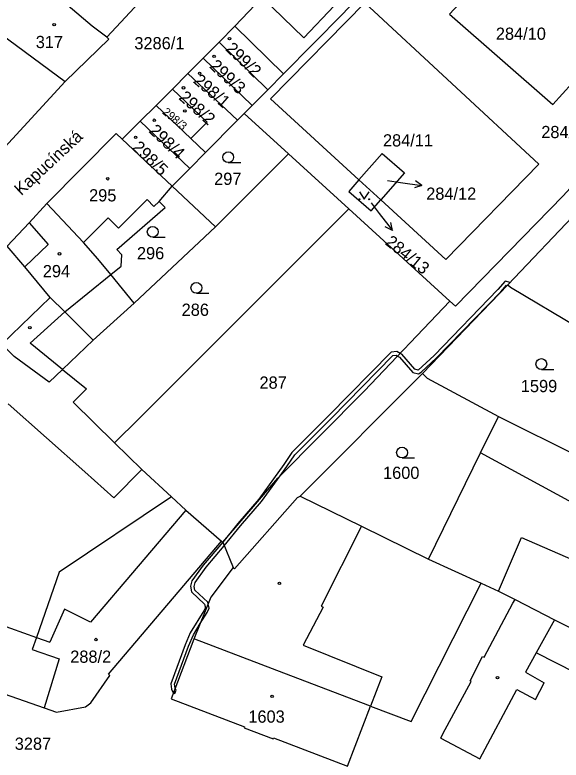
# Model space of a CAD drawing. Extents: x -600849 to -599899, y -1204328 to -1203436.
# Drawn here: x -600569.3 to -600493.4, y -1204132.4 to -1204028.8 of the extents above; entities that cross this region are included whole.
import ezdxf

# ---------------------------------------------------------------- set-up
doc = ezdxf.new("R2010")
doc.units = 0
for name, color, linetype in [('Vrstva 1', 7, 'Continuous'), ('Vrstva 13', 7, 'Continuous'), ('Vrstva 2', 7, 'Continuous'), ('Vrstva 3', 7, 'Continuous'), ('Vrstva 4', 7, 'Continuous'), ('Vrstva 5', 7, 'Continuous'), ('Vrstva 7', 7, 'Continuous')]:
    doc.layers.add(name, color=color, linetype=linetype)

msp = doc.modelspace()

# ---------------------------------------------------------------- linework, layer by layer
at = {"layer": 'Vrstva 1'}
for p, q in [((-600550.03, -1204024.82), (-600556.57, -1204031.86)), ((-600538.79, -1204030.37), (-600540.96, -1204032.58)), ((-600532.03, -1204037), (-600538.79, -1204030.37)), ((-600540.96, -1204032.58), (-600543.17, -1204034.81)), ((-600540.96, -1204032.58), (-600534.21, -1204039.2)), ((-600543.17, -1204034.81), (-600545.29, -1204036.94)), ((-600536.36, -1204041.37), (-600543.17, -1204034.81)), ((-600545.29, -1204036.94), (-600547.46, -1204039.13)), ((-600545.29, -1204036.94), (-600538.4, -1204043.43)), ((-600534.21, -1204039.2), (-600532.03, -1204037)), ((-600562.35, -1204038.03), (-600573.42, -1204050.09)), ((-600547.46, -1204039.13), (-600549.7, -1204041.38)), ((-600536.36, -1204041.37), (-600534.21, -1204039.2)), ((-600549.7, -1204041.38), (-600551.91, -1204043.56)), ((-600549.7, -1204041.38), (-600544.87, -1204045.97)), ((-600537.48, -1204042.5), (-600536.36, -1204041.37)), ((-600537.48, -1204042.5), (-600538.4, -1204043.43)), ((-600531.33, -1204048.1), (-600537.48, -1204042.5)), ((-600551.91, -1204043.56), (-600554.44, -1204046.04)), ((-600551.91, -1204043.56), (-600545.04, -1204050.13)), ((-600538.4, -1204043.43), (-600542.83, -1204047.9)), ((-600555.26, -1204045.27), (-600564.88, -1204055.03)), ((-600554.44, -1204046.04), (-600555.26, -1204045.27)), ((-600547.49, -1204052.61), (-600554.44, -1204046.04)), ((-600544.87, -1204045.97), (-600542.83, -1204047.9)), ((-600542.83, -1204047.9), (-600545.04, -1204050.13)), ((-600531.33, -1204048.1), (-600541.48, -1204058.25)), ((-600522.94, -1204055.76), (-600531.33, -1204048.1)), ((-600545.04, -1204050.13), (-600547.49, -1204052.61)), ((-600521.53, -1204051.74), (-600518.5, -1204054.51)), ((-600541.48, -1204058.25), (-600547.49, -1204052.61)), ((-600500.82, -1204066.32), (-600487.9, -1204052.64)), ((-600508.88, -1204068.58), (-600522.94, -1204055.76)), ((-600541.48, -1204058.25), (-600552.78, -1204068.86)), ((-600552.78, -1204068.86), (-600556.03, -1204064.89)), ((-600512.71, -1204078.66), (-600500.82, -1204066.32)), ((-600500.82, -1204066.32), (-600500.47, -1204066.64)), ((-600500.47, -1204066.64), (-600488.83, -1204073.57)), ((-600552.78, -1204068.86), (-600558.48, -1204074.01)), ((-600558.48, -1204074.01), (-600562.72, -1204078.09)), ((-600529.68, -1204095.7), (-600512.71, -1204078.66)), ((-600512.04, -1204079.3), (-600502.13, -1204084.64)), ((-600504.62, -1204089.67), (-600502.13, -1204084.64)), ((-600502.13, -1204084.64), (-600488.58, -1204091.39)), ((-600511.86, -1204104.46), (-600504.62, -1204089.67)), ((-600547.56, -1204095.8), (-600545.57, -1204097.64)), ((-600530.08, -1204095.89), (-600529.68, -1204095.7)), ((-600545.57, -1204097.64), (-600540.62, -1204101.95)), ((-600540.62, -1204101.95), (-600540.45, -1204102.1)), ((-600540.45, -1204102.1), (-600539.01, -1204105.6)), ((-600511.86, -1204104.46), (-600504.54, -1204107.8)), ((-600504.54, -1204107.8), (-600502.13, -1204108.89)), ((-600586.93, -1204117.58), (-600565.29, -1204125.14)), ((-600565.29, -1204125.14), (-600563.54, -1204125.75)), ((-600523.11, -1204133.23), (-600519.91, -1204124.9))]:
    msp.add_line(p, q, dxfattribs=at)
for points in [[(-600532.03, -1204037), (-600523.76, -1204028.65), (-600516.16, -1204020.43)], [(-600500.75, -1204019.88), (-600508.93, -1204028.66), (-600494.58, -1204041.22), (-600486.51, -1204032.34)], [(-600531.62, -1204021.34), (-600535.55, -1204025.78), (-600534.96, -1204026.34), (-600538.79, -1204030.37)], [(-600556.57, -1204031.86), (-600558.61, -1204030.33), (-600565.86, -1204024.16)], [(-600518.5, -1204054.51), (-600509.47, -1204062.8), (-600496.54, -1204049.56), (-600520.72, -1204027.12), (-600533.83, -1204040.45), (-600521.53, -1204051.74)], [(-600571.93, -1204031), (-600570.2, -1204032.25), (-600562.35, -1204038.03)], [(-600562.35, -1204038.03), (-600556.27, -1204032.14), (-600556.57, -1204031.86)], [(-600472.1, -1204031.4), (-600485.83, -1204045.94), (-600493.13, -1204053.93), (-600508.12, -1204069.3), (-600508.88, -1204068.58)], [(-600547.46, -1204039.13), (-600542.62, -1204043.7), (-600544.87, -1204045.97)], [(-600521.53, -1204051.74), (-600518.3, -1204048.06), (-600515.22, -1204050.76), (-600518.5, -1204054.51)], [(-600521.53, -1204051.74), (-600522.92, -1204053.32), (-600519.84, -1204056.02), (-600518.5, -1204054.51)], [(-600556.03, -1204064.89), (-600554.57, -1204063.74), (-600554.5, -1204062.15), (-600555.17, -1204061.4), (-600548.47, -1204055.57), (-600549.28, -1204054.73), (-600547.49, -1204052.61)], [(-600564.88, -1204055.03), (-600567.37, -1204057.69), (-600570.4, -1204060.93)], [(-600556.03, -1204064.89), (-600557.83, -1204062.68), (-600559.79, -1204060.42), (-600564.88, -1204055.03)], [(-600555.51, -1204088.29), (-600552.06, -1204084.89), (-600522.94, -1204055.76)], [(-600558.48, -1204074.01), (-600562.41, -1204070.09), (-600564.43, -1204068.07), (-600567.98, -1204063.83), (-600570.4, -1204060.93)], [(-600540.45, -1204102.1), (-600532.79, -1204093.2), (-600520.79, -1204081.08), (-600508.88, -1204068.58)], [(-600562.72, -1204078.09), (-600564.56, -1204079.87), (-600569.46, -1204076.26), (-600571.15, -1204074.58), (-600574.32, -1204077.65)], [(-600562.72, -1204078.09), (-600559.41, -1204080.79), (-600561.22, -1204082.61), (-600555.51, -1204088.29)], [(-600512.71, -1204078.66), (-600512.34, -1204079.01), (-600512.04, -1204079.3)], [(-600555.51, -1204088.29), (-600551.7, -1204091.99), (-600547.56, -1204095.8)], [(-600460.09, -1204113.72), (-600466.25, -1204109.45), (-600466.92, -1204110.29), (-600468.86, -1204113.1), (-600480.03, -1204106.64), (-600478.57, -1204103.87), (-600504.62, -1204089.67)], [(-600547.56, -1204095.8), (-600563.21, -1204106.28), (-600566.35, -1204115.35), (-600566.93, -1204117.01), (-600563.18, -1204118.33), (-600565.29, -1204125.14)], [(-600539.01, -1204105.6), (-600538.84, -1204105.81), (-600530.08, -1204095.89)], [(-600529.68, -1204095.7), (-600521.18, -1204099.88), (-600511.86, -1204104.46)], [(-600502.13, -1204108.89), (-600498.92, -1204101.46), (-600480.1, -1204109.67), (-600479.28, -1204108), (-600475.19, -1204122.29)], [(-600563.54, -1204125.75), (-600559.54, -1204124.98), (-600558.77, -1204124.46), (-600556.14, -1204120.66), (-600556.34, -1204120.47), (-600540.62, -1204101.95)], [(-600539.01, -1204105.6), (-600542.09, -1204109.73), (-600544.47, -1204115.57), (-600547.64, -1204123.86), (-600537.42, -1204127.77), (-600537.47, -1204127.91), (-600533.45, -1204129.44), (-600533.4, -1204129.3), (-600523.11, -1204133.23)], [(-600519.91, -1204124.9), (-600514.26, -1204127.03), (-600504.54, -1204107.8)], [(-600502.13, -1204108.89), (-600499.82, -1204110.09), (-600494.36, -1204112.92), (-600488.74, -1204115.74), (-600485.34, -1204117.44), (-600480.94, -1204119.91), (-600476.99, -1204121.43), (-600475.19, -1204122.29)]]:
    msp.add_lwpolyline(points, dxfattribs=at)
at = {"layer": 'Vrstva 13'}
msp.add_lwpolyline([(-600501.04, -1204066.37), (-600500.91, -1204066.41), (-600500.82, -1204066.32), (-600500.53, -1204066.01), (-600501.2, -1204065.79), (-600502.21, -1204066.97), (-600511.07, -1204076.13), (-600513.28, -1204078.16), (-600513.77, -1204078.04), (-600515.59, -1204075.96), (-600515.8, -1204075.85), (-600516.25, -1204075.59), (-600517.06, -1204075.66), (-600525.69, -1204084.5), (-600530.84, -1204089.64), (-600531.96, -1204091.32), (-600535.45, -1204096.11), (-600538.38, -1204099.52), (-600540.45, -1204102.1), (-600543.17, -1204105.28), (-600544.75, -1204107.48), (-600544.92, -1204108.23), (-600544.8, -1204109), (-600542.97, -1204110.7), (-600542.87, -1204111.21), (-600543.07, -1204111.64), (-600544.97, -1204114.72), (-600545.69, -1204116.38), (-600547.67, -1204121.78), (-600547.6, -1204122.53), (-600547.33, -1204123.05), (-600547.1, -1204123.14), (-600546.92, -1204122.67), (-600547.09, -1204122.42), (-600547.17, -1204121.84), (-600545.23, -1204116.56), (-600544.53, -1204114.96), (-600543.59, -1204113.42), (-600542.63, -1204111.88), (-600542.35, -1204111.27), (-600542.47, -1204110.66), (-600542.51, -1204110.44), (-600544.34, -1204108.76), (-600544.42, -1204108.25), (-600544.29, -1204107.7), (-600542.77, -1204105.58), (-600540.24, -1204102.62), (-600538, -1204099.84), (-600535.05, -1204096.43), (-600532.48, -1204092.88), (-600531.54, -1204091.6), (-600530.46, -1204089.96), (-600525.33, -1204084.86), (-600516.84, -1204076.14), (-600516.37, -1204076.11), (-600516.16, -1204076.22), (-600515.91, -1204076.36), (-600514.03, -1204078.5), (-600513.25, -1204078.67), (-600512.88, -1204078.48), (-600510.73, -1204076.49), (-600501.83, -1204067.31)], close=True, dxfattribs=at)
at = {"layer": 'Vrstva 3'}
for p, q in [((-600539.69, -1204049.32), (-600537.94, -1204049.32)), ((-600550.19, -1204059.7), (-600548.44, -1204059.7)), ((-600544.12, -1204067.49), (-600542.37, -1204067.49)), ((-600496.18, -1204078.08), (-600494.43, -1204078.08)), ((-600515.54, -1204090.39), (-600513.79, -1204090.39))]:
    msp.add_line(p, q, dxfattribs=at)
msp.add_lwpolyline([(-600521.45, -1204053.4), (-600520.78, -1204054.41), (-600520.11, -1204053.4)], dxfattribs=at)
for centre, radius in [((-600539.69, -1204048.57), 0.75), ((-600521.45, -1204054.41), 0.067), ((-600520.11, -1204054.41), 0.067), ((-600550.19, -1204058.95), 0.75), ((-600544.12, -1204066.74), 0.75), ((-600496.18, -1204077.33), 0.75), ((-600515.54, -1204089.64), 0.75)]:
    msp.add_circle(centre, radius, dxfattribs=at)
at = {"layer": 'Vrstva 4'}
for p, q in [((-600534.96, -1204026.34), (-600529.18, -1204031.97)), ((-600529.18, -1204031.97), (-600524.98, -1204027.51)), ((-600554.94, -1204058.42), (-600550.97, -1204054.47)), ((-600550.97, -1204054.47), (-600550.03, -1204055.43)), ((-600550.03, -1204055.43), (-600549.28, -1204054.73)), ((-600559.79, -1204060.42), (-600556.39, -1204056.99)), ((-600556.39, -1204056.99), (-600554.94, -1204058.42)), ((-600567.37, -1204057.69), (-600564.73, -1204060.73)), ((-600567.98, -1204063.83), (-600564.73, -1204060.73)), ((-600562.41, -1204070.09), (-600556.03, -1204064.89)), ((-600571.15, -1204074.58), (-600564.43, -1204068.07)), ((-600567.24, -1204074.41), (-600562.41, -1204070.09)), ((-600562.72, -1204078.09), (-600567.24, -1204074.41)), ((-600570.27, -1204082.88), (-600559.6, -1204092.3)), ((-600559.6, -1204092.3), (-600555.58, -1204095.95)), ((-600551.7, -1204091.99), (-600555.58, -1204095.95)), ((-600545.57, -1204097.64), (-600558.82, -1204113.23)), ((-600521.18, -1204099.88), (-600526.8, -1204111)), ((-600581.63, -1204109.84), (-600566.35, -1204115.35)), ((-600504.14, -1204118.07), (-600500.13, -1204110.56)), ((-600500.13, -1204110.56), (-600499.82, -1204110.09)), ((-600562.47, -1204111.42), (-600564.5, -1204116.02)), ((-600558.82, -1204113.23), (-600562.47, -1204111.42)), ((-600526.5, -1204111.14), (-600529.28, -1204116.43)), ((-600526.8, -1204111), (-600526.5, -1204111.14)), ((-600494.36, -1204112.92), (-600496.88, -1204117.49)), ((-600566.35, -1204115.35), (-600564.5, -1204116.02)), ((-600544.35, -1204115.6), (-600544.47, -1204115.57)), ((-600530.99, -1204120.69), (-600544.35, -1204115.6)), ((-600529.28, -1204116.43), (-600518.35, -1204120.83)), ((-600506.08, -1204121.39), (-600504.34, -1204117.98)), ((-600504.34, -1204117.98), (-600504.14, -1204118.07)), ((-600496.88, -1204117.49), (-600498.36, -1204120.16)), ((-600491.34, -1204120.31), (-600496.88, -1204117.49)), ((-600498.36, -1204120.16), (-600495.8, -1204121.68)), ((-600519.91, -1204124.9), (-600530.99, -1204120.69)), ((-600518.35, -1204120.83), (-600519.91, -1204124.9)), ((-600509.86, -1204128.76), (-600505.94, -1204121.45)), ((-600505.94, -1204121.45), (-600506.08, -1204121.39)), ((-600497, -1204123.97), (-600495.8, -1204121.68)), ((-600504.72, -1204132.24), (-600499.57, -1204122.6)), ((-600499.57, -1204122.6), (-600497, -1204123.97)), ((-600510.17, -1204129.34), (-600509.86, -1204128.76)), ((-600510.17, -1204129.34), (-600504.72, -1204132.24))]:
    msp.add_line(p, q, dxfattribs=at)
at = {"layer": 'Vrstva 5'}
for centre in [(-600563.88, -1204030.14), (-600539.52, -1204032.08), (-600541.66, -1204034.54), (-600543.67, -1204036.91), (-600545.91, -1204038.92), (-600545.73, -1204042.14), (-600549.97, -1204043.43), (-600552.56, -1204045.8), (-600556.44, -1204051.57), (-600563.14, -1204062.01), (-600567.26, -1204072.27), (-600532.58, -1204107.82), (-600558.08, -1204115.64), (-600502.28, -1204120.93), (-600533.6, -1204123.53)]:
    msp.add_circle(centre, 0.175, dxfattribs=at)
at = {"layer": 'Vrstva 7'}
for p, q in [((-600517.58, -1204051.83), (-600515.74, -1204052.07)), ((-600512.77, -1204052.49), (-600513.69, -1204051.85)), ((-600515.74, -1204052.07), (-600512.77, -1204052.49)), ((-600512.77, -1204052.49), (-600513.83, -1204052.84)), ((-600519.84, -1204054.93), (-600518.72, -1204056.38)), ((-600518.72, -1204056.38), (-600516.87, -1204058.75)), ((-600516.87, -1204058.75), (-600517.09, -1204057.65)), ((-600516.87, -1204058.75), (-600517.88, -1204058.26))]:
    msp.add_line(p, q, dxfattribs=at)

# ---------------------------------------------------------------- texts
at = {"layer": 'Vrstva 2'}
for s, p in [('284/10', (-600502.5, -1204032.25)), ('317', (-600566.44, -1204033.4)), ('3286/1', (-600552.74, -1204033.57)), ('284/14', (-600496.19, -1204045.92)), ('284/11', (-600518.19, -1204047.08)), ('297', (-600541.65, -1204052.42)), ('284/12', (-600512.18, -1204054.49)), ('295', (-600559.03, -1204054.72)), ('296', (-600552.38, -1204062.76)), ('294', (-600565.46, -1204065.26)), ('286', (-600546.17, -1204070.63)), ('287', (-600535.35, -1204080.76)), ('1599', (-600499.03, -1204081.24)), ('1600', (-600518.18, -1204093.3)), ('288/2', (-600561.65, -1204118.87)), ('1603', (-600536.9, -1204127.2)), ('3287', (-600569.36, -1204130.97))]:
    msp.add_text(s, height=1.7, dxfattribs=at).set_placement(p)
for s, height, rotation, p in [('299/2', 1.7, 316, (-600540.19, -1204033.62)), ('299/3', 1.7, 317, (-600542.41, -1204036.04)), ('298/1', 1.7, 319, (-600544.66, -1204038.11)), ('298/2', 1.7, 318, (-600546.68, -1204040.42)), ('298/3', 1.14, 320, (-600548.94, -1204042.44)), ('298/4', 1.7, 316, (-600550.82, -1204045.02)), ('298/5', 1.7, 316, (-600553.15, -1204047.34)), ('284/13', 1.7, 321, (-600518.01, -1204060.6))]:
    msp.add_text(s, height=height, rotation=rotation, dxfattribs=at).set_placement(p)
at = {"layer": 'Vrstva 7'}
msp.add_text('Kapucínská', height=1.7, rotation=43, dxfattribs=at).set_placement((-600568.46, -1204053.99))

doc.saveas('drawing.dxf')
